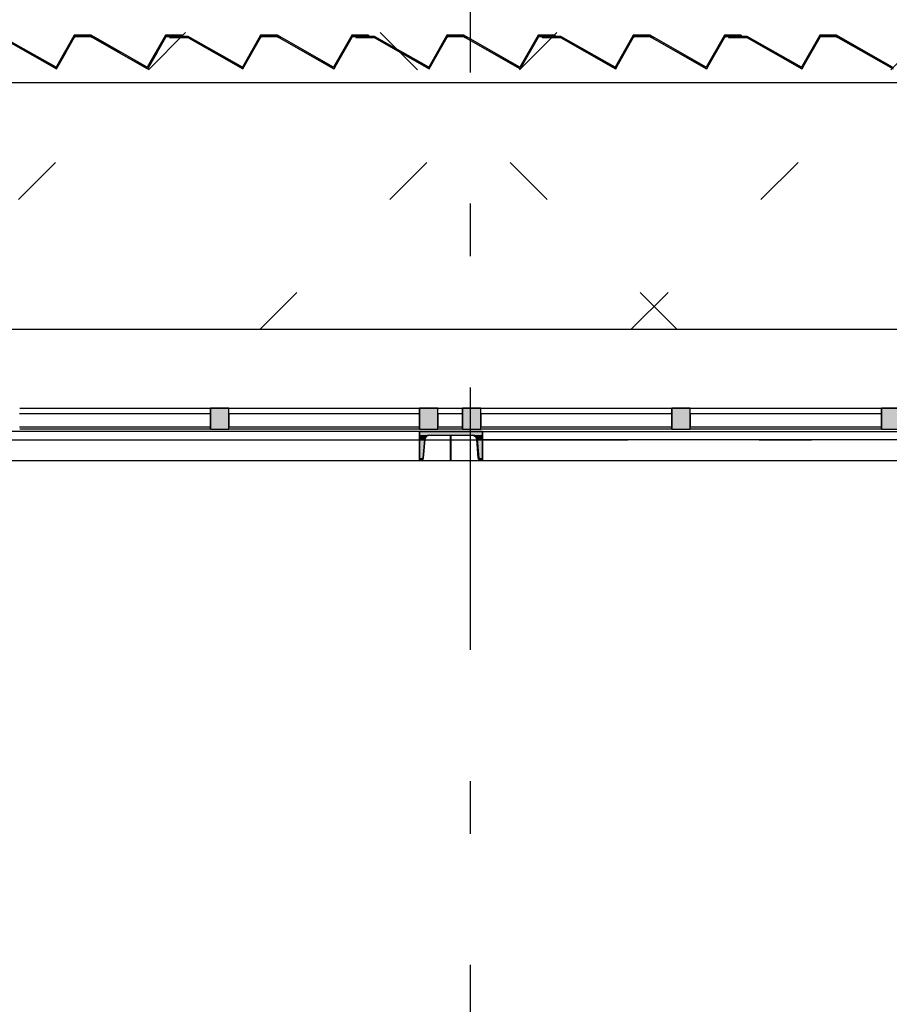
# Model space of a CAD drawing. Extents: x 2 to 87, y -108 to 11.
# Tile 268 of 352: x 39.87 to 41.53, y -39.28 to -37.41. Entities that reach past the tile are written whole.
import ezdxf

# ---------------------------------------------------------------- set-up
doc = ezdxf.new("R2010")
doc.units = 0
doc.header["$MEASUREMENT"] = 0
doc.linetypes.add('DASHDOT', pattern=[1, 0.5, -0.25, 0, -0.25])
doc.linetypes.add('DOT', pattern=[0.25, 0, -0.25])
for name, color, linetype in [('11', 7, 'CONTINUOUS'), ('2', 7, 'CONTINUOUS'), ('25', 7, 'CONTINUOUS'), ('3', 7, 'CONTINUOUS'), ('4', 7, 'CONTINUOUS'), ('5', 7, 'CONTINUOUS'), ('8', 7, 'CONTINUOUS')]:
    doc.layers.add(name, color=color, linetype=linetype)

# ---------------------------------------------------------------- blocks, each defined once
blk = doc.blocks.new('*N606')
at = {"layer": '3', "color": 62, "linetype": 'Continuous'}
for p, q in [((-0.0175, -0.015), (-0.0175, 0.025)), ((-0.0175, 0.025), (0.0175, 0.025)), ((0.0175, -0.015), (0.0175, 0.025)), ((-0.0175, -0.015), (0.0175, -0.015))]:
    blk.add_line(p, q, dxfattribs=at)
for points in [[(-0.0175, -0.015), (-0.0175, 0.025), (0.0175, 0.025)], [(-0.0175, -0.015), (0.0175, -0.015), (0.0175, 0.025)], [(-0.0175, 0.025), (-0.0175, 0.025), (0.0175, 0.025)], [(-0.0175, -0.015), (-0.0175, -0.015), (0.0175, -0.015)]]:
    blk.add_solid(points, dxfattribs=at)
blk = doc.blocks.new('*N610')
at = {"layer": '3', "color": 62, "linetype": 'Continuous'}
for p, q in [((-0.0175, -0.015), (-0.0175, 0.025)), ((-0.0175, 0.025), (0.0175, 0.025)), ((0.0175, -0.015), (0.0175, 0.025)), ((-0.0175, -0.015), (0.0175, -0.015))]:
    blk.add_line(p, q, dxfattribs=at)
for points in [[(-0.0175, -0.015), (-0.0175, 0.025), (0.0175, 0.025)], [(-0.0175, -0.015), (0.0175, -0.015), (0.0175, 0.025)], [(-0.0175, 0.025), (-0.0175, 0.025), (0.0175, 0.025)], [(-0.0175, -0.015), (-0.0175, -0.015), (0.0175, -0.015)]]:
    blk.add_solid(points, dxfattribs=at)
blk = doc.blocks.new('*N756')
at = {"layer": '3', "color": 62, "linetype": 'Continuous'}
for p, q in [((-0.0175, -0.015), (-0.0175, 0.025)), ((-0.0175, 0.025), (0.0175, 0.025)), ((0.0175, -0.015), (0.0175, 0.025)), ((-0.0175, -0.015), (0.0175, -0.015))]:
    blk.add_line(p, q, dxfattribs=at)
for points in [[(-0.0175, -0.015), (-0.0175, 0.025), (0.0175, 0.025)], [(-0.0175, -0.015), (0.0175, -0.015), (0.0175, 0.025)], [(-0.0175, 0.025), (-0.0175, 0.025), (0.0175, 0.025)], [(-0.0175, -0.015), (-0.0175, -0.015), (0.0175, -0.015)]]:
    blk.add_solid(points, dxfattribs=at)
blk = doc.blocks.new('*N759')
at = {"layer": '3', "color": 62, "linetype": 'Continuous'}
for p, q in [((-0.0175, -0.015), (-0.0175, 0.025)), ((-0.0175, 0.025), (0.0175, 0.025)), ((0.0175, -0.015), (0.0175, 0.025)), ((-0.0175, -0.015), (0.0175, -0.015))]:
    blk.add_line(p, q, dxfattribs=at)
for points in [[(-0.0175, -0.015), (-0.0175, 0.025), (0.0175, 0.025)], [(-0.0175, -0.015), (0.0175, -0.015), (0.0175, 0.025)], [(-0.0175, 0.025), (-0.0175, 0.025), (0.0175, 0.025)], [(-0.0175, -0.015), (-0.0175, -0.015), (0.0175, -0.015)]]:
    blk.add_solid(points, dxfattribs=at)
blk = doc.blocks.new('*N760')
at = {"layer": '3', "color": 62, "linetype": 'Continuous'}
for p, q in [((-0.0175, -0.015), (-0.0175, 0.025)), ((-0.0175, 0.025), (0.0175, 0.025)), ((0.0175, -0.015), (0.0175, 0.025)), ((-0.0175, -0.015), (0.0175, -0.015))]:
    blk.add_line(p, q, dxfattribs=at)
for points in [[(-0.0175, -0.015), (-0.0175, 0.025), (0.0175, 0.025)], [(-0.0175, -0.015), (0.0175, -0.015), (0.0175, 0.025)], [(-0.0175, 0.025), (-0.0175, 0.025), (0.0175, 0.025)], [(-0.0175, -0.015), (-0.0175, -0.015), (0.0175, -0.015)]]:
    blk.add_solid(points, dxfattribs=at)

msp = doc.modelspace()

# ---------------------------------------------------------------- linework, layer by layer
at = {"layer": '11', "color": 62, "linetype": 'Continuous'}
for p, q in [((40.2326, -38.1579), (39.8692, -38.1579)), ((40.2326, -38.1829), (40.2326, -38.1579)), ((40.6309, -38.1579), (40.2675, -38.1579)), ((40.2675, -38.1579), (40.2675, -38.1829)), ((40.6309, -38.1829), (40.6309, -38.1579)), ((40.7125, -38.1579), (40.6659, -38.1579)), ((40.6659, -38.1579), (40.6659, -38.1829)), ((40.7125, -38.1829), (40.7125, -38.1579)), ((41.1117, -38.1579), (40.7475, -38.1579)), ((40.7475, -38.1579), (40.7475, -38.1829)), ((41.1117, -38.1829), (41.1117, -38.1579)), ((41.5109, -38.1579), (41.1467, -38.1579)), ((41.1467, -38.1579), (41.1467, -38.1829)), ((41.5109, -38.1829), (41.5109, -38.1579)), ((39.8692, -38.1829), (40.2326, -38.1829)), ((40.2675, -38.1829), (40.6309, -38.1829)), ((40.6659, -38.1829), (40.7125, -38.1829)), ((40.7475, -38.1829), (41.1117, -38.1829)), ((41.1467, -38.1829), (41.5109, -38.1829))]:
    msp.add_line(p, q, dxfattribs=at)
at = {"layer": '2', "color": 62, "linetype": 'Continuous'}
for p, q in [((39.8344, -37.4409), (39.9392, -37.5005)), ((39.9385, -37.4978), (39.8349, -37.4389)), ((39.9731, -37.4369), (39.9385, -37.4978)), ((39.9392, -37.5005), (39.9742, -37.4389)), ((40.0051, -37.4369), (39.9731, -37.4369)), ((39.9742, -37.4389), (40.0045, -37.4389)), ((40.0045, -37.4389), (40.1128, -37.5005)), ((40.1121, -37.4978), (40.0051, -37.4369)), ((40.1467, -37.4369), (40.1121, -37.4978)), ((40.1128, -37.5005), (40.1478, -37.4389)), ((40.1787, -37.4369), (40.1467, -37.4369)), ((40.1478, -37.4389), (40.1787, -37.4389)), ((40.1899, -37.4389), (40.1544, -37.4389)), ((40.1544, -37.4389), (40.1544, -37.4409)), ((40.1544, -37.4409), (40.1894, -37.4409)), ((40.1787, -37.4389), (40.1787, -37.4369)), ((40.1894, -37.4409), (40.2942, -37.5005)), ((40.2935, -37.4978), (40.1899, -37.4389)), ((40.3281, -37.4369), (40.2935, -37.4978)), ((40.2942, -37.5005), (40.3292, -37.4389)), ((40.3601, -37.4369), (40.3281, -37.4369)), ((40.3292, -37.4389), (40.3595, -37.4389)), ((40.3595, -37.4389), (40.4678, -37.5005)), ((40.4671, -37.4978), (40.3601, -37.4369)), ((40.5017, -37.4369), (40.4671, -37.4978)), ((40.4678, -37.5005), (40.5028, -37.4389)), ((40.5337, -37.4369), (40.5017, -37.4369)), ((40.5028, -37.4389), (40.5337, -37.4389)), ((40.5449, -37.4389), (40.5094, -37.4389)), ((40.5094, -37.4389), (40.5094, -37.4409)), ((40.5094, -37.4409), (40.5444, -37.4409)), ((40.5337, -37.4389), (40.5337, -37.4369)), ((40.5444, -37.4409), (40.6492, -37.5005)), ((40.6485, -37.4978), (40.5449, -37.4389)), ((40.6831, -37.4369), (40.6485, -37.4978)), ((40.6492, -37.5005), (40.6842, -37.4389)), ((40.7151, -37.4369), (40.6831, -37.4369)), ((40.6842, -37.4389), (40.7145, -37.4389)), ((40.7145, -37.4389), (40.8228, -37.5005)), ((40.8221, -37.4978), (40.7151, -37.4369)), ((40.8567, -37.4369), (40.8221, -37.4978)), ((40.8228, -37.5005), (40.8578, -37.4389)), ((40.8887, -37.4369), (40.8567, -37.4369)), ((40.8578, -37.4389), (40.8887, -37.4389)), ((40.8999, -37.4389), (40.8644, -37.4389)), ((40.8644, -37.4389), (40.8644, -37.4409)), ((40.8644, -37.4409), (40.8994, -37.4409)), ((40.8887, -37.4389), (40.8887, -37.4369)), ((40.8994, -37.4409), (41.0042, -37.5005)), ((41.0035, -37.4978), (40.8999, -37.4389)), ((41.0381, -37.4369), (41.0035, -37.4978)), ((41.0042, -37.5005), (41.0392, -37.4389)), ((41.0701, -37.4369), (41.0381, -37.4369)), ((41.0392, -37.4389), (41.0695, -37.4389)), ((41.0695, -37.4389), (41.1778, -37.5005)), ((41.1771, -37.4978), (41.0701, -37.4369)), ((41.2117, -37.4369), (41.1771, -37.4978)), ((41.1778, -37.5005), (41.2128, -37.4389)), ((41.2437, -37.4369), (41.2117, -37.4369)), ((41.2128, -37.4389), (41.2437, -37.4389)), ((41.2549, -37.4389), (41.2194, -37.4389)), ((41.2194, -37.4389), (41.2194, -37.4409)), ((41.2194, -37.4409), (41.2544, -37.4409)), ((41.2437, -37.4389), (41.2437, -37.4369)), ((41.2544, -37.4409), (41.3592, -37.5005)), ((41.3585, -37.4978), (41.2549, -37.4389)), ((41.3931, -37.4369), (41.3585, -37.4978)), ((41.3592, -37.5005), (41.3942, -37.4389)), ((41.4251, -37.4369), (41.3931, -37.4369)), ((41.3942, -37.4389), (41.4245, -37.4389)), ((41.4245, -37.4389), (41.5328, -37.5005)), ((41.5321, -37.4978), (41.4251, -37.4369))]:
    msp.add_line(p, q, dxfattribs=at)
at = {"layer": '25', "color": 62, "linetype": 'Continuous'}
for p, q in [((39.8344, -37.4409), (39.8834, -37.4688)), ((39.8385, -37.4409), (39.8874, -37.4688)), ((39.9708, -37.4409), (39.9549, -37.4688)), ((39.9731, -37.4409), (39.9572, -37.4688)), ((39.9719, -37.4389), (39.9708, -37.4409)), ((39.9731, -37.4369), (39.9719, -37.4389)), ((39.9731, -37.4369), (40.0051, -37.4369)), ((39.9742, -37.4389), (39.9731, -37.4409)), ((39.9742, -37.4389), (40.0045, -37.4389)), ((40.0045, -37.4389), (40.008, -37.4409)), ((40.0051, -37.4369), (40.0086, -37.4389)), ((40.008, -37.4409), (40.057, -37.4688)), ((40.0086, -37.4389), (40.0121, -37.4409)), ((40.0121, -37.4409), (40.0611, -37.4688)), ((40.1444, -37.4409), (40.1286, -37.4688)), ((40.1467, -37.4409), (40.1309, -37.4688)), ((40.1455, -37.4389), (40.1444, -37.4409)), ((40.1467, -37.4369), (40.1455, -37.4389)), ((40.1467, -37.4369), (40.1787, -37.4369)), ((40.1478, -37.4389), (40.1467, -37.4409)), ((40.1478, -37.4389), (40.1787, -37.4389)), ((40.1544, -37.4389), (40.1899, -37.4389)), ((40.1544, -37.4389), (40.1544, -37.4409)), ((40.1544, -37.4409), (40.1894, -37.4409)), ((40.1787, -37.4369), (40.1787, -37.4389)), ((40.1894, -37.4409), (40.2894, -37.4978)), ((40.1899, -37.4389), (40.1935, -37.4409)), ((40.1935, -37.4409), (40.2935, -37.4978)), ((40.3258, -37.4409), (40.2935, -37.4978)), ((40.3281, -37.4409), (40.2958, -37.4978)), ((40.3269, -37.4389), (40.3258, -37.4409)), ((40.3281, -37.4369), (40.3269, -37.4389)), ((40.3281, -37.4369), (40.3601, -37.4369)), ((40.3292, -37.4389), (40.3281, -37.4409)), ((40.3292, -37.4389), (40.3595, -37.4389)), ((40.3595, -37.4389), (40.363, -37.4409)), ((40.3601, -37.4369), (40.3636, -37.4389)), ((40.363, -37.4409), (40.463, -37.4978)), ((40.3636, -37.4389), (40.3671, -37.4409)), ((40.5017, -37.4409), (40.4694, -37.4978)), ((40.5005, -37.4389), (40.4994, -37.4409)), ((40.5017, -37.4369), (40.5005, -37.4389)), ((40.5017, -37.4369), (40.5337, -37.4369)), ((40.5028, -37.4389), (40.5017, -37.4409)), ((40.5028, -37.4389), (40.5337, -37.4389)), ((40.5094, -37.4389), (40.5449, -37.4389)), ((40.5094, -37.4389), (40.5094, -37.4409)), ((40.5094, -37.4409), (40.5444, -37.4409)), ((40.5337, -37.4369), (40.5337, -37.4389)), ((40.5444, -37.4409), (40.6444, -37.4978)), ((40.5449, -37.4389), (40.5485, -37.4409)), ((40.5485, -37.4409), (40.6485, -37.4978)), ((40.6808, -37.4409), (40.6485, -37.4978)), ((40.6831, -37.4409), (40.6508, -37.4978)), ((40.6819, -37.4389), (40.6808, -37.4409)), ((40.6831, -37.4369), (40.6819, -37.4389)), ((40.6831, -37.4369), (40.7151, -37.4369)), ((40.6842, -37.4389), (40.6831, -37.4409)), ((40.6842, -37.4389), (40.7145, -37.4389)), ((40.7145, -37.4389), (40.718, -37.4409)), ((40.7151, -37.4369), (40.7186, -37.4389)), ((40.718, -37.4409), (40.818, -37.4978)), ((40.7186, -37.4389), (40.7221, -37.4409)), ((40.8567, -37.4409), (40.8244, -37.4978)), ((40.8555, -37.4389), (40.8544, -37.4409)), ((40.8567, -37.4369), (40.8555, -37.4389)), ((40.8567, -37.4369), (40.8887, -37.4369)), ((40.8578, -37.4389), (40.8567, -37.4409)), ((40.8578, -37.4389), (40.8887, -37.4389)), ((40.8644, -37.4389), (40.8999, -37.4389)), ((40.8644, -37.4389), (40.8644, -37.4409)), ((40.8644, -37.4409), (40.8994, -37.4409)), ((40.8887, -37.4369), (40.8887, -37.4389)), ((40.8994, -37.4409), (40.9994, -37.4978)), ((40.8999, -37.4389), (40.9035, -37.4409)), ((40.9035, -37.4409), (41.0035, -37.4978)), ((41.0358, -37.4409), (41.0035, -37.4978)), ((41.0381, -37.4409), (41.0058, -37.4978)), ((41.0369, -37.4389), (41.0358, -37.4409)), ((41.0381, -37.4369), (41.0369, -37.4389)), ((41.0381, -37.4369), (41.0701, -37.4369)), ((41.0392, -37.4389), (41.0381, -37.4409)), ((41.0392, -37.4389), (41.0695, -37.4389)), ((41.0695, -37.4389), (41.073, -37.4409)), ((41.0701, -37.4369), (41.0736, -37.4389)), ((41.073, -37.4409), (41.173, -37.4978)), ((41.0736, -37.4389), (41.0771, -37.4409)), ((41.2117, -37.4409), (41.1794, -37.4978)), ((41.2105, -37.4389), (41.2094, -37.4409)), ((41.2117, -37.4369), (41.2105, -37.4389)), ((41.2117, -37.4369), (41.2437, -37.4369)), ((41.2128, -37.4389), (41.2117, -37.4409)), ((41.2128, -37.4389), (41.2437, -37.4389)), ((41.2194, -37.4389), (41.2549, -37.4389)), ((41.2194, -37.4389), (41.2194, -37.4409)), ((41.2194, -37.4409), (41.2544, -37.4409)), ((41.2437, -37.4369), (41.2437, -37.4389)), ((41.2544, -37.4409), (41.3459, -37.4929)), ((41.2549, -37.4389), (41.2585, -37.4409)), ((41.2585, -37.4409), (41.3499, -37.4929)), ((41.3908, -37.4409), (41.3612, -37.4929)), ((41.3931, -37.4409), (41.3635, -37.4929)), ((41.3919, -37.4389), (41.3908, -37.4409)), ((41.3931, -37.4369), (41.3919, -37.4389)), ((41.3931, -37.4369), (41.4251, -37.4369)), ((41.3942, -37.4389), (41.3931, -37.4409)), ((41.3942, -37.4389), (41.4245, -37.4389)), ((41.4245, -37.4389), (41.428, -37.4409)), ((41.4251, -37.4369), (41.4286, -37.4389)), ((41.428, -37.4409), (41.5195, -37.4929)), ((41.4286, -37.4389), (41.4321, -37.4409)), ((41.4321, -37.4409), (41.5235, -37.4929)), ((39.8834, -37.4688), (39.9344, -37.4978)), ((39.8874, -37.4688), (39.9385, -37.4978)), ((39.9549, -37.4688), (39.9385, -37.4978)), ((39.9572, -37.4688), (39.9408, -37.4978)), ((40.057, -37.4688), (40.108, -37.4978)), ((40.1309, -37.4688), (40.1144, -37.4978)), ((39.9392, -37.5005), (39.9344, -37.4978)), ((39.9408, -37.4978), (39.9392, -37.5005)), ((40.1128, -37.5005), (40.108, -37.4978)), ((40.1144, -37.4978), (40.1128, -37.5005)), ((40.2942, -37.5005), (40.2894, -37.4978)), ((40.2958, -37.4978), (40.2942, -37.5005)), ((40.4678, -37.5005), (40.463, -37.4978)), ((40.4694, -37.4978), (40.4678, -37.5005)), ((40.6492, -37.5005), (40.6444, -37.4978)), ((40.6508, -37.4978), (40.6492, -37.5005)), ((40.8228, -37.5005), (40.818, -37.4978)), ((40.8244, -37.4978), (40.8228, -37.5005)), ((41.0042, -37.5005), (40.9994, -37.4978)), ((41.0058, -37.4978), (41.0042, -37.5005)), ((41.1778, -37.5005), (41.173, -37.4978)), ((41.1794, -37.4978), (41.1778, -37.5005)), ((41.3459, -37.4929), (41.3544, -37.4978)), ((41.3592, -37.5005), (41.3544, -37.4978)), ((41.3608, -37.4978), (41.3592, -37.5005)), ((41.3635, -37.4929), (41.3608, -37.4978)), ((41.5195, -37.4929), (41.528, -37.4978))]:
    msp.add_line(p, q, dxfattribs=at)
for points in [[(39.8344, -37.4409), (39.8834, -37.4688), (39.8874, -37.4688)], [(39.8344, -37.4409), (39.8385, -37.4409), (39.8874, -37.4688)], [(39.9708, -37.4409), (39.9549, -37.4688), (39.9572, -37.4688)], [(39.9708, -37.4409), (39.9731, -37.4409), (39.9572, -37.4688)], [(39.9719, -37.4389), (39.9708, -37.4409), (39.9731, -37.4409)], [(39.9731, -37.4369), (39.9719, -37.4389), (40.0086, -37.4389)], [(39.9719, -37.4389), (39.9742, -37.4389), (39.9731, -37.4409)], [(39.9731, -37.4369), (39.9731, -37.4369), (40.0051, -37.4369)], [(39.9731, -37.4369), (40.0051, -37.4369), (40.0086, -37.4389)], [(39.9742, -37.4389), (39.9742, -37.4389), (40.0045, -37.4389)], [(40.0045, -37.4389), (40.008, -37.4409), (40.0121, -37.4409)], [(40.0045, -37.4389), (40.0086, -37.4389), (40.0121, -37.4409)], [(40.008, -37.4409), (40.057, -37.4688), (40.0611, -37.4688)], [(40.008, -37.4409), (40.0121, -37.4409), (40.0611, -37.4688)], [(40.1444, -37.4409), (40.1286, -37.4688), (40.1309, -37.4688)], [(40.1444, -37.4409), (40.1467, -37.4409), (40.1309, -37.4688)], [(40.1455, -37.4389), (40.1444, -37.4409), (40.1467, -37.4409)], [(40.1467, -37.4369), (40.1455, -37.4389), (40.1787, -37.4389)], [(40.1455, -37.4389), (40.1478, -37.4389), (40.1467, -37.4409)], [(40.1467, -37.4369), (40.1467, -37.4369), (40.1787, -37.4369)], [(40.1467, -37.4369), (40.1787, -37.4369), (40.1787, -37.4389)], [(40.1478, -37.4389), (40.1478, -37.4389), (40.1787, -37.4389)], [(40.1544, -37.4389), (40.1544, -37.4389), (40.1899, -37.4389)], [(40.1544, -37.4389), (40.1544, -37.4409), (40.1935, -37.4409)], [(40.1544, -37.4389), (40.1899, -37.4389), (40.1935, -37.4409)], [(40.1544, -37.4409), (40.1544, -37.4409), (40.1894, -37.4409)], [(40.1894, -37.4409), (40.2894, -37.4978), (40.2935, -37.4978)], [(40.1894, -37.4409), (40.1935, -37.4409), (40.2935, -37.4978)], [(40.3258, -37.4409), (40.2935, -37.4978), (40.2958, -37.4978)], [(40.3258, -37.4409), (40.3281, -37.4409), (40.2958, -37.4978)], [(40.3269, -37.4389), (40.3258, -37.4409), (40.3281, -37.4409)], [(40.3281, -37.4369), (40.3269, -37.4389), (40.3636, -37.4389)], [(40.3269, -37.4389), (40.3292, -37.4389), (40.3281, -37.4409)], [(40.3281, -37.4369), (40.3281, -37.4369), (40.3601, -37.4369)], [(40.3281, -37.4369), (40.3601, -37.4369), (40.3636, -37.4389)], [(40.3292, -37.4389), (40.3292, -37.4389), (40.3595, -37.4389)], [(40.3595, -37.4389), (40.363, -37.4409), (40.3671, -37.4409)], [(40.3595, -37.4389), (40.3636, -37.4389), (40.3671, -37.4409)], [(40.363, -37.4409), (40.463, -37.4978), (40.4671, -37.4978)], [(40.363, -37.4409), (40.3671, -37.4409), (40.4671, -37.4978)], [(40.4994, -37.4409), (40.4671, -37.4978), (40.4694, -37.4978)], [(40.4994, -37.4409), (40.5017, -37.4409), (40.4694, -37.4978)], [(40.5005, -37.4389), (40.4994, -37.4409), (40.5017, -37.4409)], [(40.5017, -37.4369), (40.5005, -37.4389), (40.5337, -37.4389)], [(40.5005, -37.4389), (40.5028, -37.4389), (40.5017, -37.4409)], [(40.5017, -37.4369), (40.5017, -37.4369), (40.5337, -37.4369)], [(40.5017, -37.4369), (40.5337, -37.4369), (40.5337, -37.4389)], [(40.5028, -37.4389), (40.5028, -37.4389), (40.5337, -37.4389)], [(40.5094, -37.4389), (40.5094, -37.4389), (40.5449, -37.4389)], [(40.5094, -37.4389), (40.5094, -37.4409), (40.5485, -37.4409)], [(40.5094, -37.4389), (40.5449, -37.4389), (40.5485, -37.4409)], [(40.5094, -37.4409), (40.5094, -37.4409), (40.5444, -37.4409)], [(40.5444, -37.4409), (40.6444, -37.4978), (40.6485, -37.4978)], [(40.5444, -37.4409), (40.5485, -37.4409), (40.6485, -37.4978)], [(40.6808, -37.4409), (40.6485, -37.4978), (40.6508, -37.4978)], [(40.6808, -37.4409), (40.6831, -37.4409), (40.6508, -37.4978)], [(40.6819, -37.4389), (40.6808, -37.4409), (40.6831, -37.4409)], [(40.6831, -37.4369), (40.6819, -37.4389), (40.7186, -37.4389)], [(40.6819, -37.4389), (40.6842, -37.4389), (40.6831, -37.4409)], [(40.6831, -37.4369), (40.6831, -37.4369), (40.7151, -37.4369)], [(40.6831, -37.4369), (40.7151, -37.4369), (40.7186, -37.4389)], [(40.6842, -37.4389), (40.6842, -37.4389), (40.7145, -37.4389)], [(40.7145, -37.4389), (40.718, -37.4409), (40.7221, -37.4409)], [(40.7145, -37.4389), (40.7186, -37.4389), (40.7221, -37.4409)], [(40.718, -37.4409), (40.818, -37.4978), (40.8221, -37.4978)], [(40.718, -37.4409), (40.7221, -37.4409), (40.8221, -37.4978)], [(40.8544, -37.4409), (40.8221, -37.4978), (40.8244, -37.4978)], [(40.8544, -37.4409), (40.8567, -37.4409), (40.8244, -37.4978)], [(40.8555, -37.4389), (40.8544, -37.4409), (40.8567, -37.4409)], [(40.8567, -37.4369), (40.8555, -37.4389), (40.8887, -37.4389)], [(40.8555, -37.4389), (40.8578, -37.4389), (40.8567, -37.4409)], [(40.8567, -37.4369), (40.8567, -37.4369), (40.8887, -37.4369)], [(40.8567, -37.4369), (40.8887, -37.4369), (40.8887, -37.4389)], [(40.8578, -37.4389), (40.8578, -37.4389), (40.8887, -37.4389)], [(40.8644, -37.4389), (40.8644, -37.4389), (40.8999, -37.4389)], [(40.8644, -37.4389), (40.8644, -37.4409), (40.9035, -37.4409)], [(40.8644, -37.4389), (40.8999, -37.4389), (40.9035, -37.4409)], [(40.8644, -37.4409), (40.8644, -37.4409), (40.8994, -37.4409)], [(40.8994, -37.4409), (40.9994, -37.4978), (41.0035, -37.4978)], [(40.8994, -37.4409), (40.9035, -37.4409), (41.0035, -37.4978)], [(41.0358, -37.4409), (41.0035, -37.4978), (41.0058, -37.4978)], [(41.0358, -37.4409), (41.0381, -37.4409), (41.0058, -37.4978)], [(41.0369, -37.4389), (41.0358, -37.4409), (41.0381, -37.4409)], [(41.0381, -37.4369), (41.0369, -37.4389), (41.0736, -37.4389)], [(41.0369, -37.4389), (41.0392, -37.4389), (41.0381, -37.4409)], [(41.0381, -37.4369), (41.0381, -37.4369), (41.0701, -37.4369)], [(41.0381, -37.4369), (41.0701, -37.4369), (41.0736, -37.4389)], [(41.0392, -37.4389), (41.0392, -37.4389), (41.0695, -37.4389)], [(41.0695, -37.4389), (41.073, -37.4409), (41.0771, -37.4409)], [(41.0695, -37.4389), (41.0736, -37.4389), (41.0771, -37.4409)], [(41.073, -37.4409), (41.173, -37.4978), (41.1771, -37.4978)], [(41.073, -37.4409), (41.0771, -37.4409), (41.1771, -37.4978)], [(41.2094, -37.4409), (41.1771, -37.4978), (41.1794, -37.4978)], [(41.2094, -37.4409), (41.2117, -37.4409), (41.1794, -37.4978)], [(41.2105, -37.4389), (41.2094, -37.4409), (41.2117, -37.4409)], [(41.2117, -37.4369), (41.2105, -37.4389), (41.2437, -37.4389)], [(41.2105, -37.4389), (41.2128, -37.4389), (41.2117, -37.4409)], [(41.2117, -37.4369), (41.2117, -37.4369), (41.2437, -37.4369)], [(41.2117, -37.4369), (41.2437, -37.4369), (41.2437, -37.4389)], [(41.2128, -37.4389), (41.2128, -37.4389), (41.2437, -37.4389)], [(41.2194, -37.4389), (41.2194, -37.4389), (41.2549, -37.4389)], [(41.2194, -37.4389), (41.2194, -37.4409), (41.2585, -37.4409)], [(41.2194, -37.4389), (41.2549, -37.4389), (41.2585, -37.4409)], [(41.2194, -37.4409), (41.2194, -37.4409), (41.2544, -37.4409)], [(41.2544, -37.4409), (41.3459, -37.4929), (41.3499, -37.4929)], [(41.2544, -37.4409), (41.2585, -37.4409), (41.3499, -37.4929)], [(41.3908, -37.4409), (41.3612, -37.4929), (41.3635, -37.4929)], [(41.3908, -37.4409), (41.3931, -37.4409), (41.3635, -37.4929)], [(41.3919, -37.4389), (41.3908, -37.4409), (41.3931, -37.4409)], [(41.3931, -37.4369), (41.3919, -37.4389), (41.4286, -37.4389)], [(41.3919, -37.4389), (41.3942, -37.4389), (41.3931, -37.4409)], [(41.3931, -37.4369), (41.3931, -37.4369), (41.4251, -37.4369)], [(41.3931, -37.4369), (41.4251, -37.4369), (41.4286, -37.4389)], [(41.3942, -37.4389), (41.3942, -37.4389), (41.4245, -37.4389)], [(41.4245, -37.4389), (41.428, -37.4409), (41.4321, -37.4409)], [(41.4245, -37.4389), (41.4286, -37.4389), (41.4321, -37.4409)], [(41.428, -37.4409), (41.5195, -37.4929), (41.5235, -37.4929)], [(41.428, -37.4409), (41.4321, -37.4409), (41.5235, -37.4929)], [(39.8834, -37.4688), (39.9344, -37.4978), (39.9385, -37.4978)], [(39.8834, -37.4688), (39.8874, -37.4688), (39.9385, -37.4978)], [(39.9549, -37.4688), (39.9385, -37.4978), (39.9408, -37.4978)], [(39.9549, -37.4688), (39.9572, -37.4688), (39.9408, -37.4978)], [(40.057, -37.4688), (40.108, -37.4978), (40.1121, -37.4978)], [(40.057, -37.4688), (40.0611, -37.4688), (40.1121, -37.4978)], [(40.1286, -37.4688), (40.1121, -37.4978), (40.1144, -37.4978)], [(40.1286, -37.4688), (40.1309, -37.4688), (40.1144, -37.4978)], [(39.9344, -37.4978), (39.9408, -37.4978), (39.9392, -37.5005)], [(40.108, -37.4978), (40.1144, -37.4978), (40.1128, -37.5005)], [(40.2894, -37.4978), (40.2958, -37.4978), (40.2942, -37.5005)], [(40.463, -37.4978), (40.4694, -37.4978), (40.4678, -37.5005)], [(40.6444, -37.4978), (40.6508, -37.4978), (40.6492, -37.5005)], [(40.818, -37.4978), (40.8244, -37.4978), (40.8228, -37.5005)], [(40.9994, -37.4978), (41.0058, -37.4978), (41.0042, -37.5005)], [(41.173, -37.4978), (41.1794, -37.4978), (41.1778, -37.5005)], [(41.3459, -37.4929), (41.3544, -37.4978), (41.3585, -37.4978)], [(41.3459, -37.4929), (41.3499, -37.4929), (41.3585, -37.4978)], [(41.3544, -37.4978), (41.3608, -37.4978), (41.3592, -37.5005)], [(41.3612, -37.4929), (41.3585, -37.4978), (41.3608, -37.4978)], [(41.3612, -37.4929), (41.3635, -37.4929), (41.3608, -37.4978)], [(41.5195, -37.4929), (41.528, -37.4978), (41.5321, -37.4978)], [(41.5195, -37.4929), (41.5235, -37.4929), (41.5321, -37.4978)]]:
    msp.add_solid(points, dxfattribs=at)
at = {"layer": '3', "color": 62, "linetype": 'Continuous'}
for p, q in [((39.8693, -38.1474), (40.2326, -38.1474)), ((40.2676, -38.1474), (40.2326, -38.1474)), ((40.2326, -38.1474), (40.2326, -38.1874)), ((40.2676, -38.1474), (40.6309, -38.1474)), ((40.2676, -38.1874), (40.2676, -38.1474)), ((40.6659, -38.1474), (40.6309, -38.1474)), ((40.6309, -38.1474), (40.6309, -38.1874)), ((40.6659, -38.1874), (40.6659, -38.1474)), ((40.6659, -38.1474), (40.7126, -38.1474)), ((40.7476, -38.1474), (40.7126, -38.1474)), ((40.7126, -38.1474), (40.7126, -38.1874)), ((40.7476, -38.1874), (40.7476, -38.1474)), ((40.7476, -38.1474), (41.1117, -38.1474)), ((41.1467, -38.1474), (41.1117, -38.1474)), ((41.1117, -38.1474), (41.1117, -38.1874)), ((41.1467, -38.1874), (41.1467, -38.1474)), ((41.1468, -38.1474), (41.5109, -38.1474)), ((41.5459, -38.1474), (41.5109, -38.1474)), ((41.5109, -38.1474), (41.5109, -38.1874)), ((40.2326, -38.1874), (39.8693, -38.1874)), ((40.2326, -38.1874), (40.2676, -38.1874)), ((40.6309, -38.1874), (40.2676, -38.1874)), ((40.6309, -38.1874), (40.6659, -38.1874)), ((40.7126, -38.1874), (40.6659, -38.1874)), ((40.7126, -38.1874), (40.7476, -38.1874)), ((41.1117, -38.1874), (40.7476, -38.1874)), ((41.1117, -38.1874), (41.1467, -38.1874)), ((41.5109, -38.1874), (41.1468, -38.1874)), ((41.5109, -38.1874), (41.5459, -38.1874))]:
    msp.add_line(p, q, dxfattribs=at)
at = {"layer": '4', "color": 62, "linetype": 'Continuous'}
for p, q in [((43.7276, -37.5275), (33.3276, -37.5275)), ((40.63, -38.1915), (39.0726, -38.1915)), ((40.63, -38.1915), (40.63, -38.2465)), ((40.6309, -38.1915), (40.7509, -38.1915)), ((40.6309, -38.1915), (40.6309, -38.1985)), ((40.7509, -38.1915), (40.6309, -38.1915)), ((40.6309, -38.1915), (40.6309, -38.2465)), ((40.6309, -38.1985), (40.6309, -38.2009)), ((40.6498, -38.1985), (40.6437, -38.2009)), ((40.6498, -38.1985), (40.7319, -38.1985)), ((40.6498, -38.1985), (40.7319, -38.1985)), ((40.69, -38.2068), (40.69, -38.1985)), ((40.6904, -38.1985), (40.6904, -38.2068)), ((40.7319, -38.1985), (40.738, -38.2009)), ((40.7509, -38.1915), (40.7509, -38.1985)), ((40.7509, -38.2465), (40.7509, -38.1915)), ((40.7509, -38.1915), (42.3091, -38.1915)), ((40.7509, -38.1985), (40.7509, -38.2009)), ((39.0726, -38.2075), (40.63, -38.2075)), ((40.6309, -38.2009), (40.6309, -38.2068)), ((40.6309, -38.2068), (40.6309, -38.2423)), ((40.6409, -38.2068), (40.638, -38.2423)), ((40.638, -38.2423), (40.6409, -38.2068)), ((40.6437, -38.2009), (40.6409, -38.2068)), ((40.69, -38.2423), (40.69, -38.2068)), ((40.6904, -38.2068), (40.6904, -38.2423)), ((40.738, -38.2009), (40.7409, -38.2068)), ((40.7428, -38.2423), (40.74, -38.2068)), ((40.7401, -38.2068), (40.7429, -38.2423)), ((40.7409, -38.2068), (40.7438, -38.2423)), ((40.7409, -38.2068), (40.7438, -38.2423)), ((40.7509, -38.2009), (40.7509, -38.2068)), ((40.7509, -38.2068), (40.7509, -38.2423)), ((42.3092, -38.2075), (40.7509, -38.2075)), ((39.0726, -38.2465), (40.63, -38.2465)), ((40.6309, -38.2423), (40.6309, -38.2453)), ((40.6309, -38.2453), (40.6309, -38.2465)), ((40.6309, -38.2465), (40.6335, -38.2465)), ((40.6309, -38.2465), (40.6335, -38.2465)), ((40.6366, -38.2453), (40.6335, -38.2465)), ((40.6335, -38.2465), (40.69, -38.2465)), ((40.638, -38.2423), (40.6366, -38.2453)), ((40.69, -38.2465), (40.69, -38.2423)), ((40.6904, -38.2423), (40.6904, -38.2465)), ((40.6904, -38.2465), (40.7473, -38.2465)), ((40.7438, -38.2423), (40.7452, -38.2453)), ((40.7509, -38.2465), (40.7452, -38.2453)), ((40.7482, -38.2465), (40.7509, -38.2465)), ((40.7509, -38.2423), (40.7509, -38.2453)), ((40.7509, -38.2453), (40.7509, -38.2465)), ((40.7509, -38.2465), (42.3091, -38.2465))]:
    msp.add_line(p, q, dxfattribs=at)
for points in [[(40.74, -38.2068), (40.7396, -38.2049), (40.7389, -38.2031), (40.7378, -38.2016), (40.7364, -38.2003)], [(40.7365, -38.2003), (40.7379, -38.2016), (40.739, -38.2031), (40.7397, -38.2049), (40.7401, -38.2068)], [(40.7473, -38.2465), (40.7464, -38.2464), (40.7455, -38.2461), (40.7446, -38.2456), (40.7439, -38.2449), (40.7434, -38.2442), (40.743, -38.2433), (40.7428, -38.2423)], [(40.7429, -38.2423), (40.7431, -38.2433), (40.7435, -38.2442), (40.744, -38.2449), (40.7447, -38.2456), (40.7456, -38.2461), (40.7465, -38.2464), (40.7474, -38.2465)]]:
    msp.add_lwpolyline(points, dxfattribs=at)
for centre, radius, start, end in [((40.6498, -38.2075), 0.009, 90, 175.4261), ((40.7319, -38.2075), 0.009, 4.5739, 90), ((40.6335, -38.242), 0.0045, 270, 355.4261), ((40.7482, -38.242), 0.0045, 184.5739, 270)]:
    msp.add_arc(centre, radius, start, end, dxfattribs=at)
for points in [[(40.6309, -38.1915), (40.6309, -38.1915), (40.7509, -38.1915)], [(40.6309, -38.1915), (40.6309, -38.1985), (40.7509, -38.1985)], [(40.6309, -38.1915), (40.7509, -38.1915), (40.7509, -38.1985)], [(40.6309, -38.1985), (40.6309, -38.2009), (40.6437, -38.2009)], [(40.6309, -38.1985), (40.6498, -38.1985), (40.6437, -38.2009)], [(40.6498, -38.1985), (40.6498, -38.1985), (40.7319, -38.1985)], [(40.7319, -38.1985), (40.738, -38.2009), (40.7509, -38.2009)], [(40.7319, -38.1985), (40.7509, -38.1985), (40.7509, -38.2009)], [(40.6309, -38.2009), (40.6309, -38.2068), (40.6409, -38.2068)], [(40.6309, -38.2009), (40.6437, -38.2009), (40.6409, -38.2068)], [(40.6309, -38.2068), (40.6309, -38.2423), (40.638, -38.2423)], [(40.6309, -38.2068), (40.6409, -38.2068), (40.638, -38.2423)], [(40.738, -38.2009), (40.7409, -38.2068), (40.7509, -38.2068)], [(40.738, -38.2009), (40.7509, -38.2009), (40.7509, -38.2068)], [(40.7409, -38.2068), (40.7438, -38.2423), (40.7509, -38.2423)], [(40.7409, -38.2068), (40.7509, -38.2068), (40.7509, -38.2423)], [(40.6309, -38.2423), (40.6309, -38.2453), (40.6366, -38.2453)], [(40.6309, -38.2423), (40.638, -38.2423), (40.6366, -38.2453)], [(40.6309, -38.2453), (40.6309, -38.2465), (40.6335, -38.2465)], [(40.6309, -38.2453), (40.6366, -38.2453), (40.6335, -38.2465)], [(40.6309, -38.2465), (40.6309, -38.2465), (40.6335, -38.2465)], [(40.7438, -38.2423), (40.7452, -38.2453), (40.7509, -38.2453)], [(40.7438, -38.2423), (40.7509, -38.2423), (40.7509, -38.2453)], [(40.7452, -38.2453), (40.7509, -38.2453), (40.7509, -38.2465)]]:
    msp.add_solid(points, dxfattribs=at)
at = {"layer": '5', "color": 7, "linetype": 'DASHDOT'}
for p, q in [((40.7276, -7.3075), (40.7276, -96.5075)), ((7.5276, -38.2075), (52.6276, -38.2075))]:
    msp.add_line(p, q, dxfattribs=at)
at = {"layer": '8', "color": 5, "linetype": 'DOT'}
for p, q in [((41.1218, -37.9974), (32.6319, -29.5075)), ((39.6195, -37.9974), (44.0776, -33.5393)), ((40.3266, -37.9974), (44.0776, -34.2464)), ((41.0337, -37.9974), (44.0776, -34.9535))]:
    msp.add_line(p, q, dxfattribs=at)
at = {"layer": '8', "color": 5, "linetype": 'Continuous'}
msp.add_line((44.0776, -37.9974), (33.3276, -37.9974), dxfattribs=at)

# ---------------------------------------------------------------- block references
at = {"layer": '3', "color": 62, "linetype": 'Continuous'}
for name, p in [('*N759', (40.2501, -38.1724)), ('*N606', (40.6484, -38.1724)), ('*N610', (40.7301, -38.1724)), ('*N760', (41.1292, -38.1724)), ('*N756', (41.5284, -38.1724))]:
    msp.add_blockref(name, p, dxfattribs=at)

doc.saveas('drawing.dxf')
